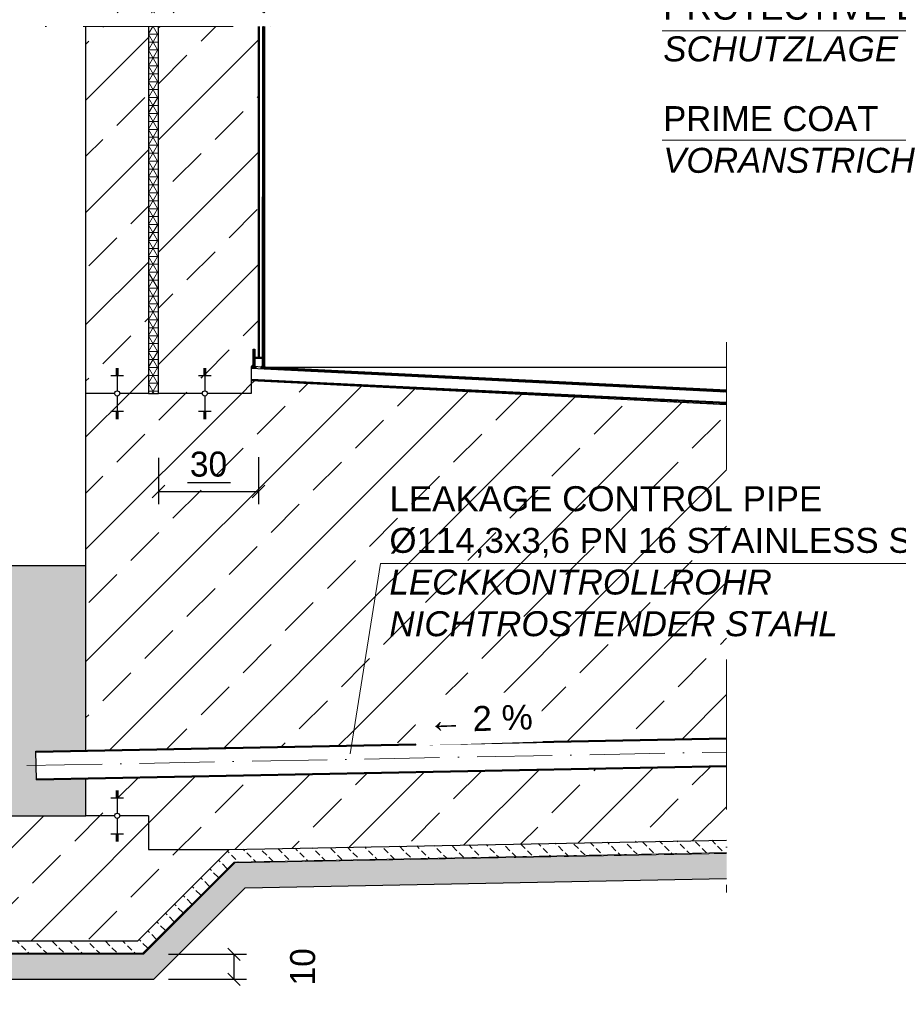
# Model space of a CAD drawing. Header units: millimetres. Extents: x -57642 to 5082813, y -177084 to 58112.
# Tile 797 of 1056: x 84980 to 88494, y -48585 to -44646. Entities that reach past the tile are written whole.
import ezdxf

# ---------------------------------------------------------------- set-up
doc = ezdxf.new("R2010")
doc.units = ezdxf.units.MM
doc.linetypes.add('ACAD_ISO10W100', pattern=[18, 12, -3, 0, -3])
doc.linetypes.add('JIS_02_1.0', pattern=[2, 1, -1])
doc.layers.add('Bemaßung', color=7, linetype='Continuous', lineweight=9)
doc.layers.add('Beschriftung', color=7, linetype='Continuous', lineweight=9)
doc.styles.add('LBB3.5M1000', font='isocp.shx', dxfattribs={"height": 3.5})
doc.dimstyles.new('DIN', dxfattribs={"dimtxt": 2.5, "dimasz": 2.5, "dimexe": 1.25, "dimexo": 0.625, "dimtad": 1, "dimtih": 1, "dimdec": 4, "dimdsep": 46, "dimlunit": 6, "dimtxsty": 'Standard', "dimcen": 2.5, "dimadec": 0, "dimazin": 0, "dimtfac": 1, "dimtdec": 4, "dimtmove": 0, "dimatfit": 3, "dimfxl": 0, "dimtvp": 1, "dimtolj": 1, "dimtzin": 0, "dimarcsym": 0})

# ---------------------------------------------------------------- blocks, each defined once
blk = doc.blocks.new('_Oblique')
at = {"color": 0, "linetype": 'ByBlock', "lineweight": -2}
blk.add_line((-0.5, -0.5), (0.5, 0.5), dxfattribs=at)
blk = doc.blocks.new('*D46')
at = {"color": 0, "lineweight": -2, "transparency": 16777216}
for p, q in [((85935.5, -46395.7), (85935.5, -46583.8)), ((85535.5, -46398.7), (85535.5, -46583.8)), ((85535.5, -46533.8), (85935.5, -46533.8))]:
    blk.add_line(p, q, dxfattribs=at)
at = {"layer": 'DEFPOINTS', "color": 0, "transparency": 16777216}
for p in [(85535.5, -45998.7), (85935.5, -45995.7), (85935.5, -46533.8)]:
    blk.add_point(p, dxfattribs=at)
at = {"color": 0, "lineweight": -2, "transparency": 16777216, "xscale": 50, "yscale": 50, "zscale": 50, "rotation": 180}
blk.add_blockref('_Oblique', (85535.5, -46533.8), dxfattribs=at)
at = {"color": 0, "lineweight": -2, "transparency": 16777216, "xscale": 50, "yscale": 50, "zscale": 50}
blk.add_blockref('_Oblique', (85935.5, -46533.8), dxfattribs=at)
at = {"color": 0, "transparency": 16777216, "insert": (85735.5, -46424.8), "char_height": 100, "attachment_point": 5}
blk.add_mtext('\\A1;30', dxfattribs=at)
blk = doc.blocks.new('*D473')
at = {"layer": 'Bemaßung', "color": 0, "lineweight": -2, "transparency": 16777216}
for p, q in [((85575, -48385), (85887.4, -48385)), ((85837.4, -48385), (85837.4, -48485)), ((85575, -48485), (85887.4, -48485))]:
    blk.add_line(p, q, dxfattribs=at)
at = {"layer": 'DEFPOINTS', "color": 0, "transparency": 16777216}
for p in [(85475, -48385), (85475, -48485), (85837.4, -48485)]:
    blk.add_point(p, dxfattribs=at)
at = {"layer": 'Bemaßung', "color": 0, "lineweight": -2, "transparency": 16777216, "xscale": 50, "yscale": 50, "zscale": 50}
for p, rotation in [((85837.4, -48385), 90), ((85837.4, -48485), 270)]:
    blk.add_blockref('_Oblique', p, dxfattribs=dict(at, rotation=rotation))
at = {"layer": 'Bemaßung', "color": 0, "transparency": 16777216, "insert": (86112.4, -48435), "char_height": 100, "attachment_point": 5, "rotation": 90}
blk.add_mtext('\\A1;10', dxfattribs=at)

msp = doc.modelspace()

# ---------------------------------------------------------------- hatches: boundary and pattern name
h = msp.add_hatch()
h.set_pattern_fill('ANSI33', color=256, scale=50)
h.paths.add_polyline_path([(85720.51241, -46069.87898), (85720.51241, -46066.35908), (85715.51241, -46066.35908), (85695.51241, -46069.87898)], flags=16)
h.paths.add_polyline_path([(87807.31478, -38335.42681), (85996.31062, -38355.81335), (86096.45234, -38711.00179), (87807.31478, -38711.00057)])
h.paths.add_polyline_path([(85996.31062, -38355.81335), (85535.51241, -38361.00057), (85535.51241, -38695.00057), (85653.01104, -38695.00057), (85653.01104, -38693.00057), (85813.01104, -38693.00057), (85938.09808, -38695.00057), (85938.09808, -38705.00057), (85984.49808, -38705.00057), (86094.86278, -38705.36384)])
h.paths.add_polyline_path([(85495.51241, -37737.18282), (85448.01213, -37737.18282), (85448.01213, -37734.04246), (85495.51241, -37734.04246), (85495.51241, -37660.4079, -0.2574196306), (85245.51241, -37699.00423), (85245.51241, -38361.00057), (85360.15988, -38361.00057, -1), (85380.86494, -38361.00057), (85495.51241, -38361.00057)])
h.paths.add_polyline_path([(85370.51241, -38289.50653), (85370.51241, -38285.98662), (85365.51241, -38285.98662), (85345.51241, -38289.50653)], flags=16)
h.paths.add_polyline_path([(85365.51241, -38453.61404), (85370.51241, -38453.61404), (85370.51241, -38450.09413), (85365.51241, -38450.09413)], flags=16)
h.paths.add_polyline_path([(85370.51241, -46069.87898), (85370.51241, -46066.35908), (85365.51241, -46066.35908), (85345.51241, -46069.87898)], flags=16)
h.paths.add_polyline_path([(83945.51241, -46141.37302), (83830.86494, -46141.37302, -1), (83810.15988, -46141.37302), (83695.51241, -46141.37302), (83695.51241, -47831.00057), (83810.15988, -47831.00057, -1), (83830.86494, -47831.00057), (83945.51241, -47831.00057)])
h.paths.add_polyline_path([(83815.51241, -46233.98649), (83820.51241, -46233.98649), (83820.51241, -46230.46659), (83815.51241, -46230.46659)], flags=16)
h.paths.add_polyline_path([(83820.51241, -47759.50653), (83820.51241, -47755.98662), (83815.51241, -47755.98662), (83795.51241, -47759.50653)], flags=16)
h.paths.add_polyline_path([(83820.51241, -46069.87898), (83820.51241, -46066.35908), (83815.51241, -46066.35908), (83795.51241, -46069.87898)], flags=16)
h.paths.add_polyline_path([(83815.51241, -38453.61404), (83820.51241, -38453.61404), (83820.51241, -38450.09413), (83815.51241, -38450.09413)], flags=16)
h.paths.add_polyline_path([(83945.51241, -37363.50057), (83825.51241, -37363.50057), (83825.51241, -37463.50057), (83815.51241, -37463.50057), (83815.51241, -37363.50057), (83695.51241, -37363.50057), (83695.51241, -37734.04247), (83743.01269, -37734.04247), (83743.01269, -37737.18283), (83695.51241, -37737.18283), (83695.51241, -38361.00057), (83810.15988, -38361.00057, -1), (83830.86494, -38361.00057), (83945.51241, -38361.00057)])
h.paths.add_polyline_path([(83945.51241, -37111.00057), (83695.51241, -37111.00057), (83695.51241, -37338.50057), (83815.51241, -37338.50057), (83815.51241, -37238.50057), (83825.51241, -37238.50057), (83825.51241, -37338.50057), (83945.51241, -37338.50057)])
h.paths.add_polyline_path([(83825.51241, -37363.50057), (83815.51241, -37363.50057), (83815.51241, -37463.50057), (83825.51241, -37463.50057)], flags=17)
h.paths.add_polyline_path([(83825.51241, -37351.00057), (83815.51241, -37351.00057), (83815.51241, -37363.50057), (83825.51241, -37363.50057)])
h.paths.add_polyline_path([(83825.51241, -37338.50057), (83815.51241, -37338.50057), (83815.51241, -37351.00057), (83825.51241, -37351.00057)])
h.paths.add_polyline_path([(83825.51241, -37238.50057), (83815.51241, -37238.50057), (83815.51241, -37338.50057), (83825.51241, -37338.50057)], flags=17)
h.paths.add_polyline_path([(83815.51241, -37338.50057), (83695.51241, -37338.50057), (83695.51241, -37351.00057), (83815.51241, -37351.00057)])
h.paths.add_polyline_path([(83815.51241, -37351.00057), (83695.51241, -37351.00057), (83695.51241, -37363.50057), (83815.51241, -37363.50057)])
h.paths.add_polyline_path([(83945.51241, -37351.00057), (83825.51241, -37351.00057), (83825.51241, -37363.50057), (83945.51241, -37363.50057)])
h.paths.add_polyline_path([(83945.51241, -37338.50057), (83825.51241, -37338.50057), (83825.51241, -37351.00057), (83945.51241, -37351.00057)])
h.paths.add_polyline_path([(85495.51241, -37453.00057), (85375.51241, -37453.00057), (85375.51241, -37525.9398), (85365.51241, -37525.9398), (85365.51241, -37453.00057), (85245.51241, -37453.00057), (85245.51241, -37699.00423, 0.2574196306), (85495.51241, -37660.4079)])
h.paths.add_polyline_path([(85495.51241, -37111.00057), (85245.51241, -37111.00057), (85245.51241, -37206.9969, -0.2574196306), (85495.51241, -37245.59323)])
h.paths.add_polyline_path([(85365.51241, -37211.6398), (85375.51241, -37211.6398), (85375.51241, -37311.6398), (85495.51241, -37311.6398), (85495.51241, -37245.59323, 0.2574196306), (85245.51241, -37206.9969), (85245.51241, -37311.6398), (85365.51241, -37311.6398)])
h.paths.add_polyline_path([(85375.51241, -37211.6398), (85365.51241, -37211.6398), (85365.51241, -37311.6398), (85375.51241, -37311.6398)], flags=17)
h.paths.add_polyline_path([(85365.51241, -37311.6398), (85245.51241, -37311.6398), (85245.51241, -37368.7898), (85365.51241, -37368.7898)])
h.paths.add_polyline_path([(85375.51241, -37311.6398), (85365.51241, -37311.6398), (85365.51241, -37368.7898), (85375.51241, -37368.7898)])
h.paths.add_polyline_path([(85495.51241, -37311.6398), (85375.51241, -37311.6398), (85375.51241, -37368.7898), (85495.51241, -37368.7898)])
h.paths.add_polyline_path([(85495.51241, -37368.7898), (85375.51241, -37368.7898), (85375.51241, -37425.9398), (85495.51241, -37425.9398)])
h.paths.add_polyline_path([(85375.51241, -37368.7898), (85365.51241, -37368.7898), (85365.51241, -37425.9398), (85375.51241, -37425.9398)])
h.paths.add_polyline_path([(85365.51241, -37368.7898), (85245.51241, -37368.7898), (85245.51241, -37425.9398), (85365.51241, -37425.9398)])
h.paths.add_polyline_path([(85365.51241, -37425.9398), (85245.51241, -37425.9398), (85245.51241, -37453.00057), (85365.51241, -37453.00057)])
h.paths.add_polyline_path([(85375.51241, -37425.9398), (85365.51241, -37425.9398), (85365.51241, -37453.00057), (85375.51241, -37453.00057)])
h.paths.add_polyline_path([(85495.51241, -37425.9398), (85375.51241, -37425.9398), (85375.51241, -37453.00057), (85495.51241, -37453.00057)])
h.paths.add_polyline_path([(85375.51241, -37453.00057), (85365.51241, -37453.00057), (85365.51241, -37525.9398), (85375.51241, -37525.9398)], flags=17)
edge = h.paths.add_edge_path()
edge.add_line((85935.51466, -44673.25658), (85535.51241, -44673.25658))
edge.add_line((85535.51241, -44673.25658), (85535.51241, -46141.37302))
edge.add_line((85535.51241, -46141.37302), (85710.15988, -46141.37302))
edge.add_arc((85720.51241, -46141.37302), 10.35253, 0, 180, ccw=False)
edge.add_line((85730.86494, -46141.37302), (85906.51241, -46141.37302))
edge.add_line((85906.51241, -46141.37302), (85906.51241, -46033.30057))
edge.add_line((85906.51241, -46033.30057), (85914.09285, -45963.67393))
edge.add_line((85914.09285, -45963.67393), (85920.09285, -45963.67393))
edge.add_line((85920.09285, -45963.67393), (85920.09285, -45995.67393))
edge.add_line((85920.09285, -45995.67393), (85935.51516, -45995.67393))
edge.add_line((85935.51516, -45995.67393), (85935.51466, -44673.25658))
edge = h.paths.add_edge_path()
edge.add_line((85495.51241, -44673.25658), (85245.51241, -44673.25658))
edge.add_line((85245.51241, -44673.25658), (85245.51241, -46141.37302))
edge.add_line((85245.51241, -46141.37302), (85360.15988, -46141.37302))
edge.add_arc((85370.51241, -46141.37302), 10.35253, 0, 180, ccw=False)
edge.add_line((85380.86494, -46141.37302), (85495.51241, -46141.37302))
edge.add_line((85495.51241, -46141.37302), (85495.51241, -44673.25658))
edge = h.paths.add_edge_path()
edge.add_line((83945.51241, -44673.25658), (83695.51241, -44673.25658))
edge.add_line((83695.51241, -44673.25658), (83695.51241, -46141.37302))
edge.add_line((83695.51241, -46141.37302), (83810.15988, -46141.37302))
edge.add_arc((83820.51241, -46141.37302), 10.35253, 0, 180, ccw=False)
edge.add_line((83830.86494, -46141.37302), (83945.51241, -46141.37302))
edge.add_line((83945.51241, -46141.37302), (83945.51241, -44673.25658))
h.paths.add_polyline_path([(85935.51277, -39651.67314), (85535.51241, -39651.67314), (85535.51241, -44619.47911), (85935.51464, -44619.47911)])
h.paths.add_polyline_path([(85535.51241, -39597.89567), (85935.51275, -39597.89567), (85935.51242, -38745.00309), (85924.49808, -38745.00057), (85924.49808, -38711.00057), (85535.51241, -38711.00057)])
h.paths.add_polyline_path([(85495.51241, -39651.67314), (85245.51241, -39651.67314), (85245.51241, -42367.76978), (85287.05219, -42446.33184), (85341.66243, -42463.87886), (85394.32287, -42479.47651), (85446.98262, -42508.72154), (85474.28808, -42536.01719), (85474.28808, -42571.11167), (85460.63535, -42627.65236), (85437.23086, -42676.39467), (85413.82638, -42709.53933), (85368.96789, -42760.23101), (85324.10941, -42787.52667), (85285.1017, -42803.12387), (85245.51241, -42817.51512), (85245.51241, -44619.47911), (85495.51241, -44619.47911)])
edge = h.paths.add_edge_path()
edge.add_line((85245.51241, -39597.89567), (85495.51241, -39597.89567))
edge.add_line((85495.51241, -39597.89567), (85495.51241, -38361.00057))
edge.add_line((85495.51241, -38361.00057), (85380.86494, -38361.00057))
edge.add_arc((85370.51241, -38361.00057), 10.35253, -180, 0, ccw=False)
edge.add_line((85360.15988, -38361.00057), (85245.51241, -38361.00057))
edge.add_line((85245.51241, -38361.00057), (85245.51241, -39597.89567))
h.paths.add_polyline_path([(83945.51241, -39651.67314), (83695.51241, -39651.67314), (83695.51241, -44619.47911), (83945.51241, -44619.47911)])
edge = h.paths.add_edge_path()
edge.add_line((83695.51241, -39597.89567), (83945.51241, -39597.89567))
edge.add_line((83945.51241, -39597.89567), (83945.51241, -38361.00057))
edge.add_line((83945.51241, -38361.00057), (83830.86494, -38361.00057))
edge.add_arc((83820.51241, -38361.00057), 10.35253, -180, 0, ccw=False)
edge.add_line((83810.15988, -38361.00057), (83695.51241, -38361.00057))
edge.add_line((83695.51241, -38361.00057), (83695.51241, -39597.89567))
at = {"lineweight": 5}
h = msp.add_hatch(dxfattribs=at)
h.set_pattern_fill('NET3', color=0, scale=10)
h.paths.add_polyline_path([(85535.51241, -44673.25658), (85495.51241, -44673.25658), (85495.51241, -46141.37302), (85535.51241, -46141.37302)])
h.paths.add_polyline_path([(85535.51241, -39651.67314), (85495.51241, -39651.67314), (85495.51241, -44619.47911), (85535.51241, -44619.47911)])
h.paths.add_polyline_path([(85495.51241, -39597.89567), (85535.51241, -39597.89567), (85535.51241, -38361.00057), (85495.51241, -38361.00057)])
at = {"lineweight": 9}
h = msp.add_hatch(dxfattribs=at)
h.set_pattern_fill('ANSI31', color=256, angle=90)
h.set_pattern_definition([(135, (0, -161.2228), (-2.24506403, -2.24506403), [])])
h.paths.add_polyline_path([(85960.51241, -44673.25658), (85952.08653, -44673.25658), (85951.5126, -46035.55058), (85960.51241, -46036.00057)])
h.paths.add_polyline_path([(85954.22478, -39597.89567), (85960.51241, -39597.89567), (85960.51241, -38736.00183), (85954.5879, -38735.99933)])
h.paths.add_polyline_path([(85960.51241, -39651.67314), (85954.20213, -39651.67314), (85952.10919, -44619.47911), (85960.51241, -44619.47911)])
h = msp.add_hatch(dxfattribs=at)
h.set_pattern_fill('ANSI31', color=256, angle=90)
h.set_pattern_definition([(135, (22792.548, -48618.6302), (-2.24506403, -2.24506403), [])])
h.paths.add_polyline_path([(85949.09285, -45995.67393), (85920.09285, -45995.67393), (85920.09285, -45963.67393), (85914.09285, -45963.67393), (85914.09285, -46033.67393), (85920.09285, -46033.97959), (85920.09285, -46001.67393), (85949.09285, -46001.67393)])
h = msp.add_hatch(dxfattribs=at)
h.set_pattern_fill('ANSI31', color=256)
h.set_pattern_definition([(45, (0, -161.2228), (-2.24506403, 2.24506403), [])])
h.paths.add_polyline_path([(85924.77763, -46042.22382), (85924.77763, -46034.21383), (85906.51241, -46033.30057), (85906.51241, -46041.31056)])
h.paths.add_polyline_path([(85944.77763, -46035.21383), (85944.77763, -46043.22382), (87807.31478, -46136.35068), (87807.31478, -46128.34069)])
h = msp.add_hatch(color=256)
h.dxf.hatch_style = 1
h.paths.add_polyline_path([(85914.09285, -46027.34033), (85908.12472, -46033.38268), (85914.09285, -46033.67393)])
h = msp.add_hatch(color=256)
h.dxf.hatch_style = 1
h.paths.add_polyline_path([(85951.51516, -46029.29518), (85945.55083, -46035.25951), (85951.5126, -46035.55058)])
h = msp.add_hatch(color=256)
h.dxf.hatch_style = 1
h.paths.add_polyline_path([(85960.51556, -46030.26618), (85960.51556, -46035.93944), (85966.47989, -46036.23051)])
h = msp.add_hatch()
h.set_pattern_fill('ANSI33', color=256, scale=50)
h.paths.add_polyline_path([(87807.31478, -46446.17317), (87807.31478, -46186.41314), (85906.51241, -46091.37302), (85906.51241, -46141.37302), (85730.86494, -46141.37302, -1), (85710.15988, -46141.37302), (85535.51241, -46141.37302), (85495.51241, -46141.37302), (85380.86494, -46141.37302, -1), (85360.15988, -46141.37302), (85245.51241, -46141.37302), (85245.51241, -47568.4154), (86307.10248, -47547.93732), (86423.83741, -46821.94125), (87807.31478, -46821.94125)])
h.paths.add_polyline_path([(85720.51241, -46230.46659), (85715.51241, -46230.46659), (85720.51241, -46232.22654)], flags=16)
h.paths.add_polyline_path([(85395.51241, -46212.86706), (85370.51241, -46212.86706), (85370.51241, -46216.38697), (85375.51241, -46216.38697)], flags=16)
h.paths.add_polyline_path([(87807.31478, -47633.31946), (85245.51241, -47682.73667), (85245.51241, -47831.00057), (85360.15988, -47831.00057, -1), (85380.86494, -47831.00057), (85495.51241, -47831.00057), (85495.51241, -47966.16561), (85817.45415, -47966.16561), (87807.31478, -47927.78117)])
h.paths.add_polyline_path([(85370.51241, -47759.50653), (85370.51241, -47755.98662), (85365.51241, -47755.98662), (85345.51241, -47759.50653)], flags=16)
h.paths.add_polyline_path([(85817.45415, -47966.16561), (85495.51241, -47966.16561), (85495.51241, -47831.00057), (85380.86494, -47831.00057, -1), (85360.15988, -47831.00057), (85245.51241, -47831.00057), (84445.51241, -47831.00057), (84445.51241, -48031.00057), (83945.51241, -48031.00057), (83945.51241, -47831.00057), (83830.86494, -47831.00057, -1), (83810.15988, -47831.00057), (83695.51241, -47831.00057), (83695.51241, -48042.63861), (83745.33257, -48042.63861), (83745.33257, -48331.00057), (85452.61919, -48331.00057)])
h.paths.add_polyline_path([(85370.51241, -47927.13394), (85365.51241, -47927.13394), (85370.51241, -47928.89389)], flags=16)
h.paths.add_polyline_path([(83845.51241, -47902.49461), (83820.51241, -47902.49461), (83820.51241, -47906.01451), (83825.51241, -47906.01451)], flags=16)
h.paths.add_polyline_path([(84445.51241, -47831.00057), (83945.51241, -47831.00057), (83945.51241, -48031.00057), (84445.51241, -48031.00057)], flags=17)
h.paths.add_polyline_path([(85635.51379, -46499.82645), (85835.51379, -46499.82645), (85835.51379, -46349.82645), (85635.51379, -46349.82645)], flags=24)
h.paths.add_polyline_path([(86423.54578, -47175.90425), (88916.31522, -47175.90425), (88916.31522, -46462.73917), (86423.54578, -46462.73917)], flags=9)
h = msp.add_hatch()
h.set_pattern_fill('ANSI31', color=256, angle=90)
h.set_pattern_definition([(312.20609, (87807.3148, -46182.3254), (2.351828, 2.1329627), [])])
h.paths.add_polyline_path([(85906.51241, -46089.56302), (85906.51241, -46085.55826), (87807.31478, -46178.32064), (87807.31478, -46182.32541)])
h = msp.add_hatch()
h.set_pattern_fill('ANSI33', color=256, scale=50)
h.paths.add_polyline_path([(87807.31478, -46821.94125), (86423.83741, -46821.94125), (86307.10248, -47547.93732), (87807.31478, -47518.9982), (87807.31478, -47206.31641)])
h.paths.add_polyline_path([(86585.86332, -47555.7978), (87054.85533, -47540.6675), (87048.21067, -47334.70371), (86579.21865, -47349.83401)], flags=9)
h.paths.add_polyline_path([(86423.54578, -47175.90425), (88916.31522, -47175.90425), (88916.31522, -46462.73917), (86423.54578, -46462.73917)], flags=9)
h = msp.add_hatch(color=254)
h.dxf.hatch_style = 1
h.paths.add_polyline_path([(85245.51241, -46831.00057), (84169.66241, -46831.00057), (84169.66241, -47706.00057), (84121.36241, -47706.00057), (84121.36241, -47105.15057), (83951.51241, -47105.15057), (83951.51241, -47141.00057), (83945.51241, -47141.00057), (83945.51241, -47831.00057), (85245.51241, -47831.00057), (85245.51241, -47682.73667), (85047.71685, -47686.55215), (85045.51241, -47572.27341), (85245.51241, -47568.4154)])
h.paths.add_polyline_path([(84121.36241, -46831.00057), (83945.51241, -46831.00057), (83945.51241, -47021.00057), (83951.51241, -47021.00057), (83951.51241, -47056.85057), (84121.36241, -47056.85057)])
h = msp.add_hatch(dxfattribs=at)
h.set_pattern_fill('BETON_UNBEWEHRT', color=256, scale=200, angle=90, pattern_type=2)
h.set_pattern_definition([(135, (-290, -125.867), (-35.35534, -35.35534), [25, -12.5])])
h.paths.add_polyline_path([(85838.56271, -48015.76773), (87807.31478, -47977.79047), (87807.31478, -47927.78117), (85817.45415, -47966.16561), (85452.61919, -48331.00057), (83695.51241, -48331.00057), (83695.51241, -48381.00057), (85473.32987, -48381.00057)])
h = msp.add_hatch(dxfattribs=at)
h.set_pattern_fill('BETON_UNBEWEHRT', color=256, scale=200, pattern_type=2)
h.set_pattern_definition([(45, (-254.645, -161.223), (-35.35534, 35.35534), [25, -12.5])])
h.paths.add_polyline_path([(84195.51241, -48485.00057), (85516.40808, -48485.00057), (85882.46852, -48118.94013), (87807.31478, -48081.80982), (87807.31478, -47981.79121), (85840.2514, -48019.7359), (85474.98672, -48385.00057), (83295.51241, -48385.00057), (83295.51241, -48585.00057), (84095.51241, -48585.00057)])

# ---------------------------------------------------------------- linework, layer by layer
at = {"linetype": 'ACAD_ISO10W100', "lineweight": 18, "ltscale": 50}
for p, q in [((83434.51241, -44673.25658), (86060.51241, -44673.25658)), ((87807.31478, -45936.00057), (87807.31478, -46446.17317)), ((87807.31478, -47206.31641), (87807.31478, -48137.40392))]:
    msp.add_line(p, q, dxfattribs=at)
for p, q in [((85245.51241, -47568.4154), (85245.51241, -44673.25658)), ((85495.51241, -44673.25658), (85495.51241, -46141.37302)), ((85535.51241, -46141.37302), (85535.51241, -44673.25658)), ((85935.51516, -45995.67393), (85935.51466, -44673.25658)), ((85939.51241, -45995.67394), (85939.51241, -44673.25658)), ((85951.5126, -46035.55058), (85952.08653, -44673.25658)), ((85960.51241, -46036.00057), (85960.51241, -44673.25658)), ((85935.51516, -45995.67393), (85935.51516, -45226.18572)), ((85365.51241, -46041.71974), (85375.51241, -46041.71974)), ((85370.51241, -46041.37302), (85370.51241, -46131.02049)), ((85715.51241, -46041.71974), (85725.51241, -46041.71974)), ((85720.51241, -46041.37302), (85720.51241, -46131.02049)), ((85906.51241, -46033.30057), (85906.51241, -46141.37302)), ((87807.31478, -46128.34069), (85906.51241, -46033.30057)), ((87807.31478, -46136.35068), (85906.51241, -46041.31056)), ((85924.77763, -46034.19537), (85924.77763, -46042.20489)), ((85944.77763, -46035.1714), (85944.77763, -46043.18092)), ((85960.51241, -46036.00057), (87807.31478, -46036.00057)), ((85345.51241, -46069.87898), (85395.51241, -46069.87898)), ((85365.51241, -46045.23965), (85375.51241, -46045.23965)), ((85365.51241, -46048.75955), (85375.51241, -46048.75955)), ((85365.51241, -46052.27946), (85375.51241, -46052.27946)), ((85365.51241, -46055.79936), (85375.51241, -46055.79936)), ((85365.51241, -46059.31927), (85375.51241, -46059.31927)), ((85365.51241, -46062.83917), (85375.51241, -46062.83917)), ((85365.51241, -46066.35908), (85375.51241, -46066.35908)), ((85695.51241, -46069.87898), (85745.51241, -46069.87898)), ((85715.51241, -46045.23965), (85725.51241, -46045.23965)), ((85715.51241, -46048.75955), (85725.51241, -46048.75955)), ((85715.51241, -46052.27946), (85725.51241, -46052.27946)), ((85715.51241, -46055.79936), (85725.51241, -46055.79936)), ((85715.51241, -46059.31927), (85725.51241, -46059.31927)), ((85715.51241, -46062.83917), (85725.51241, -46062.83917)), ((85715.51241, -46066.35908), (85725.51241, -46066.35908)), ((87807.31478, -46178.32064), (85906.51241, -46085.55826)), ((87807.31478, -46182.32541), (85906.51241, -46089.56302)), ((87807.31478, -46186.41314), (85906.51241, -46091.37302)), ((85360.15988, -46141.37302), (85245.51241, -46141.37302)), ((85370.51241, -46151.72555), (85370.51241, -46241.37302)), ((85495.51241, -46141.37302), (85380.86494, -46141.37302)), ((85495.51241, -46141.37302), (85535.51241, -46141.37302)), ((85710.15988, -46141.37302), (85535.51241, -46141.37302)), ((85720.51241, -46151.72555), (85720.51241, -46241.37302)), ((85906.51241, -46141.37302), (85730.86494, -46141.37302)), ((85345.51241, -46212.86706), (85395.51241, -46212.86706)), ((85365.51241, -46216.38697), (85375.51241, -46216.38697)), ((85365.51241, -46219.90687), (85375.51241, -46219.90687)), ((85365.51241, -46223.42678), (85375.51241, -46223.42678)), ((85365.51241, -46226.94668), (85375.51241, -46226.94668)), ((85365.51241, -46230.46659), (85375.51241, -46230.46659)), ((85365.51241, -46233.98649), (85375.51241, -46233.98649)), ((85365.51241, -46237.5064), (85375.51241, -46237.5064)), ((85695.51241, -46212.86706), (85745.51241, -46212.86706)), ((85715.51241, -46216.38697), (85725.51241, -46216.38697)), ((85715.51241, -46219.90687), (85725.51241, -46219.90687)), ((85715.51241, -46223.42678), (85725.51241, -46223.42678)), ((85715.51241, -46226.94668), (85725.51241, -46226.94668)), ((85715.51241, -46230.46659), (85725.51241, -46230.46659)), ((85715.51241, -46233.98649), (85725.51241, -46233.98649)), ((85715.51241, -46237.5064), (85725.51241, -46237.5064)), ((85365.51241, -46241.0263), (85375.51241, -46241.0263)), ((85715.51241, -46241.0263), (85725.51241, -46241.0263)), ((85823.93123, -46498.61264), (85651.57492, -46498.61264)), ((85245.51241, -46831.00057), (84169.66241, -46831.00057)), ((85045.51241, -47572.27341), (87807.31478, -47518.9982)), ((85045.58184, -47575.87274), (87807.31478, -47522.59887)), ((85047.71685, -47686.55215), (85045.51241, -47572.27341)), ((85047.64742, -47682.95282), (87807.31478, -47629.71879)), ((85047.71685, -47686.55215), (87807.31478, -47633.31946)), ((85245.51241, -47831.00057), (85245.51241, -47682.73667)), ((85365.51241, -47731.34729), (85375.51241, -47731.34729)), ((85365.51241, -47734.86719), (85375.51241, -47734.86719)), ((85370.51241, -47731.00057), (85370.51241, -47820.64803)), ((85345.51241, -47759.50653), (85395.51241, -47759.50653)), ((85365.51241, -47738.3871), (85375.51241, -47738.3871)), ((85365.51241, -47741.907), (85375.51241, -47741.907)), ((85365.51241, -47745.42691), (85375.51241, -47745.42691)), ((85365.51241, -47748.94681), (85375.51241, -47748.94681)), ((85365.51241, -47752.46672), (85375.51241, -47752.46672)), ((85365.51241, -47755.98662), (85375.51241, -47755.98662)), ((83945.51241, -47831.00057), (85245.51241, -47831.00057)), ((85360.15988, -47831.00057), (85245.51241, -47831.00057)), ((85370.51241, -47841.3531), (85370.51241, -47931.00057)), ((85495.51241, -47831.00057), (85380.86494, -47831.00057)), ((85495.51241, -47831.00057), (85495.51241, -47966.16561)), ((85345.51241, -47902.49461), (85395.51241, -47902.49461)), ((85365.51241, -47906.01451), (85375.51241, -47906.01451)), ((85365.51241, -47909.53442), (85375.51241, -47909.53442)), ((85365.51241, -47913.05432), (85375.51241, -47913.05432)), ((85365.51241, -47916.57423), (85375.51241, -47916.57423)), ((85365.51241, -47920.09413), (85375.51241, -47920.09413)), ((85365.51241, -47923.61404), (85375.51241, -47923.61404)), ((85365.51241, -47927.13394), (85375.51241, -47927.13394)), ((85365.51241, -47930.65385), (85375.51241, -47930.65385)), ((85817.45415, -47966.16561), (87807.31478, -47927.78117)), ((85817.45415, -47966.16561), (85452.61919, -48331.00057)), ((85495.51241, -47966.16561), (85817.45415, -47966.16561)), ((85882.46852, -48118.94013), (87807.31478, -48081.80982)), ((85882.46852, -48118.94013), (85516.40808, -48485.00057)), ((83695.51241, -48331.00057), (85452.61919, -48331.00057)), ((84195.51241, -48485.00057), (85516.40808, -48485.00057))]:
    msp.add_line(p, q)
at = {"linetype": 'JIS_02_1.0', "lineweight": 20, "ltscale": 25}
msp.add_line((87807.26542, -46183.3367), (85906.51241, -46090.57672), dxfattribs=at)
at = {"lineweight": 9}
for p, q in [((86423.83741, -46821.94125), (86301.4132, -47583.31997)), ((88915.80884, -46821.94125), (86423.83741, -46821.94125)), ((85838.56271, -48015.76773), (87807.31478, -47977.79047)), ((85840.2514, -48019.7359), (87807.31478, -47981.79121)), ((85838.56271, -48015.76773), (85473.32987, -48381.00057)), ((85840.2514, -48019.7359), (85474.98672, -48385.00057)), ((83295.51241, -48385.00057), (85474.98672, -48385.00057)), ((83695.51241, -48381.00057), (85473.32987, -48381.00057))]:
    msp.add_line(p, q, dxfattribs=at)
at = {"linetype": 'ACAD_ISO10W100', "lineweight": 18, "ltscale": 25}
msp.add_line((85009.63554, -47630.12611), (87807.31478, -47576.15883), dxfattribs=at)
at = {"lineweight": 9, "elevation": -475.00001}
for points in [[(87549.61238, -44691.29025), (90846.95277, -44691.29025)], [(87549.61238, -45128.04667), (90848.78371, -45128.04667)]]:
    msp.add_lwpolyline(points, dxfattribs=at)
for points in [[(85920.09285, -46001.67393), (85920.09285, -46033.97959), (85914.09285, -46033.67393), (85914.09285, -45963.67393), (85920.09285, -45963.67393), (85920.09285, -45995.67393), (85949.09285, -45995.67393), (85949.09285, -46001.67393)], [(85908.12472, -46033.38268), (85914.09285, -46027.34033), (85914.09285, -46033.67393)], [(85945.55083, -46035.25951), (85951.51516, -46029.29518), (85951.5126, -46035.55058)]]:
    msp.add_lwpolyline(points, close=True)
at = {"linetype": 'JIS_02_1.0', "lineweight": 25, "ltscale": 50}
msp.add_lwpolyline([(87807.31478, -47979.79084), (85839.40705, -48017.75181), (85474.1583, -48383.00057), (83295.51241, -48383.00057)], dxfattribs=at)
for centre in [(85370.51241, -46141.37302), (85720.51241, -46141.37302), (85370.51241, -47831.00057)]:
    msp.add_circle(centre, 10.35253)

# ---------------------------------------------------------------- texts
at = {"layer": 'Beschriftung', "char_height": 100, "width": 3120.7263023, "attachment_point": 1, "style": 'LBB3.5M1000'}
for s, insert in [('{\\fArial|b0|i0|c0|p34;PROTECTIVE LAYER (WOLFIN GWSK 1,8 mm)\\P\\fArial|b0|i1|c0|p34;SCHUTZLAGE (WOLFIN GWSK 1,8 mm)}', (87553.84098, -44546.19377, -475.00001)), ('{\\fArial|b0|i0|c0|p34;PRIME COAT\\P\\fArial|b0|i1|c0|p34;VORANSTRICH}', (87553.84098, -44992.22937, -475.00001)), ('{\\fArial|b0|i0|c0|p34;LEAKAGE CONTROL PIPE\\P%%C114,3x3,6 PN 16 STAINLESS STEEL\\P\\fArial|b0|i1|c0|p34;LECKKONTROLLROHR\\PNICHTROSTENDER STAHL}', (86458.7777, -46512.43221, -475.00001))]:
    msp.add_mtext(s, dxfattribs=dict(at, insert=insert))

# ---------------------------------------------------------------- dimensions: what is measured, and where the dimension line sits
dim = msp.add_linear_dim(base=(85935.51516, -46533.77876), p1=(85535.51241, -45998.67393), p2=(85935.51516, -45995.67393), text='30', dimstyle='DIN', override={"dimscale": 100, "dimtxt": 1, "dimasz": 0.5, "dimexe": 0.5, "dimexo": 4, "dimgap": 0.5, "dimtih": 0, "dimdec": 2, "dimblk1": 'Oblique', "dimblk2": 'Oblique', "dimsah": 1, "dimtmove": 2})
dim.commit()
dim.dimension.update_dxf_attribs({"geometry": '*D46', "text_midpoint": (85735.51379, -46424.82645), "dimtype": 160})
at = {"layer": 'Bemaßung'}
dim = msp.add_linear_dim(base=(85837.37888, -48485.00057), p1=(85474.98672, -48385.00057), p2=(85474.98672, -48485.00057), angle=90, text='10', dimstyle='DIN', override={"dimscale": 100, "dimtxt": 1, "dimasz": 0.5, "dimexe": 0.5, "dimexo": 1, "dimgap": 0.5, "dimtih": 0, "dimdec": 2, "dimblk1": 'Oblique', "dimblk2": 'Oblique', "dimsah": 1, "dimtmove": 2}, dxfattribs=at)
dim.commit()
dim.dimension.update_dxf_attribs({"geometry": '*D473', "text_midpoint": (86112.37888, -48435.00057)})

# ---------------------------------------------------------------- next in the draw order: texts
at = {"insert": (86611.19619, -47398.58952), "char_height": 100, "attachment_point": 1, "rotation": 1.84779583, "style": 'LBB3.5M1000', "bg_fill": 3, "box_fill_scale": 1.5, "bg_fill_color": 256, "bg_fill_transparency": 0}
msp.add_mtext_dynamic_manual_height_columns('{\\fArial|b0|i0|c134|p34;\\C256;←\\fArial|b0|i0|c0|p34; 2 %}', width=405.7010879, gutter_width=17.5, heights=[72.64171], dxfattribs=at)

doc.saveas('drawing.dxf')
